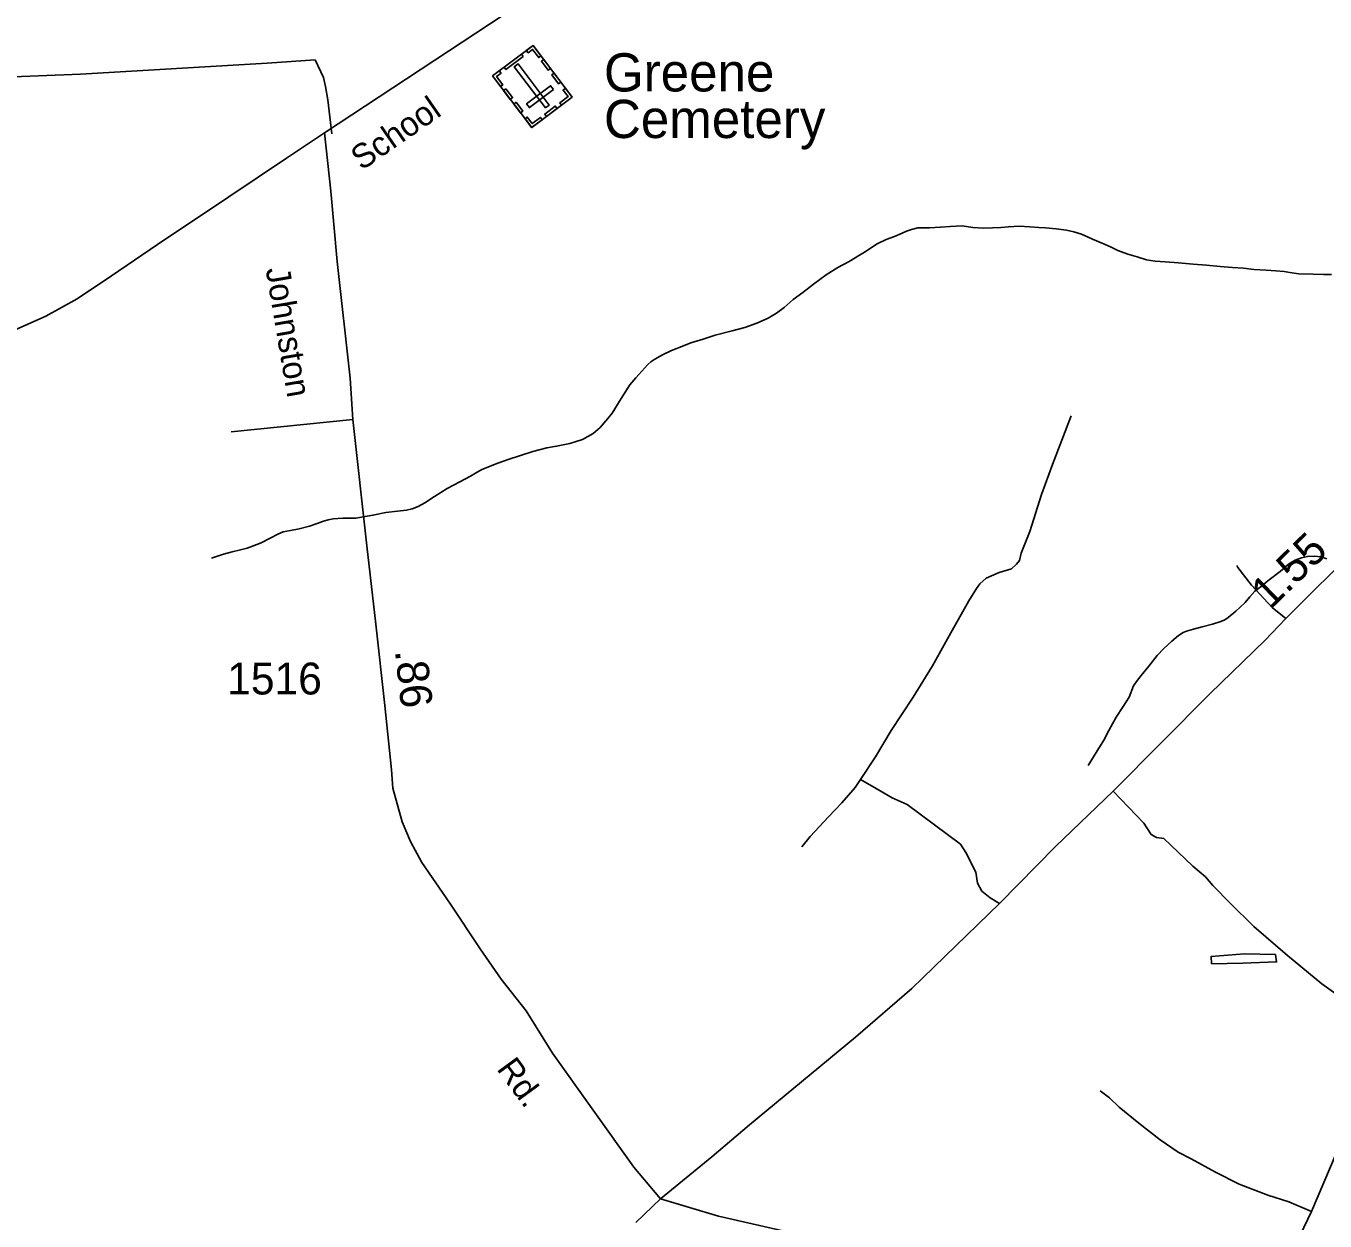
# Model space of a CAD drawing. Extents: x 2220236 to 2384410, y 720751 to 894131.
# Drawn here: x 2356032 to 2361132, y 854872 to 859564 of the extents above; entities that cross this region are included whole.
import ezdxf

# ---------------------------------------------------------------- set-up
doc = ezdxf.new("R2010")
doc.units = 0
for name, color, linetype in [('Exist Cultural Cemetery CELL', 7, 'Continuous'), ('Exist Cultural Cemetery Label', 7, 'Continuous'), ('Exist Hydrographic Creek Single Shore', 7, 'Continuous'), ('Exist Hydrographic Misc Water Feature', 7, 'Continuous'), ('Exist Hydrographic Pond Under 1500 Sq Ft', 7, 'Continuous'), ('Exist Road Non-System Type 51', 7, 'Continuous'), ('Exist Road Secondary Mileage Hundredths English Label', 7, 'Continuous'), ('Exist Road Secondary Type 41 Attributed', 7, 'Continuous'), ('Exist Road Secondary Type 51 Attributed', 7, 'Continuous'), ('Exist Road Secondary Type 51 Label', 7, 'Continuous'), ('Exist Road Secondary Type 51 Number Label', 7, 'Continuous')]:
    doc.layers.add(name, color=color, linetype=linetype)

msp = doc.modelspace()

# ---------------------------------------------------------------- linework, layer by layer
at = {"layer": 'Exist Cultural Cemetery CELL'}
for points in [[(2358176.4, 859285.3), (2358017.6, 859165.3), (2357864, 859368.4), (2358022.9, 859488.4)], [(2357996.5, 859468.5), (2358003.4, 859459.3), (2358021, 859472.6), (2358045.3, 859440.3), (2358054.2, 859447), (2358022.9, 859488.4)], [(2357983.9, 859444.6), (2357916.2, 859393.5), (2357909.4, 859402.6), (2357977.1, 859453.7)], [(2358071.7, 859242.9), (2358086.6, 859254.2), (2357964.4, 859416), (2357949.5, 859404.7)], [(2358065.1, 859432.7), (2358091.2, 859398.1), (2358082.1, 859391.2), (2358056, 859425.8)], [(2357890.5, 859388.4), (2357897.4, 859379.2), (2357879.8, 859366), (2357904.2, 859333.7), (2357895.3, 859327), (2357864, 859368.4)], [(2358105.6, 859379), (2358131.7, 859344.5), (2358122.6, 859337.6), (2358096.5, 859372.2)], [(2357916.7, 859317.6), (2357942.8, 859283.1), (2357933.7, 859276.2), (2357907.6, 859310.7)], [(2358102.8, 859315), (2358091.5, 859329.9), (2357997.6, 859258.9), (2358008.9, 859244)], [(2358150.3, 859319.9), (2358141.2, 859313), (2358160.6, 859287.3), (2358128.3, 859262.9), (2358135, 859254), (2358176.4, 859285.3)], [(2357956.4, 859265), (2357982.5, 859230.4), (2357973.4, 859223.6), (2357947.3, 859258.1)], [(2358117.3, 859240.7), (2358075.9, 859209.4), (2358069.1, 859218.5), (2358110.4, 859249.8)], [(2357991.4, 859199.8), (2358000.4, 859206.7), (2358019.8, 859181), (2358052.2, 859205.4), (2358058.9, 859196.6), (2358017.5, 859165.3)]]:
    msp.add_lwpolyline(points, close=True, dxfattribs=at)
at = {"layer": 'Exist Hydrographic Creek Single Shore'}
for points in [[(2356760.7, 857474.3), (2356808.3, 857491), (2356842.4, 857499.6), (2356874.2, 857507.5), (2356900.2, 857514.4), (2356922.2, 857522.5), (2356955.8, 857534.8), (2356991.5, 857553.3), (2357021.4, 857569.3), (2357042.3, 857578.3), (2357071.3, 857583.8), (2357105.2, 857590.7), (2357145.2, 857600.6), (2357174.9, 857611), (2357196.9, 857618.5), (2357218.9, 857625.9), (2357238.8, 857630), (2357276.8, 857632.2), (2357326.7, 857632.6), (2357394.5, 857643.6), (2357445.6, 857653.9), (2357490.3, 857659), (2357526.3, 857663.8), (2357548.4, 857668), (2357572.3, 857678.1), (2357598, 857692.3), (2357635.7, 857716.8), (2357685.2, 857749), (2357735.1, 857774.1), (2357776.8, 857796.4), (2357796.7, 857808.7), (2357822.4, 857822.9), (2357884.1, 857847.4), (2357924.8, 857862.2), (2357969.8, 857876.6), (2358021.7, 857893.4), (2358077.5, 857907.9), (2358115.3, 857914.3), (2358167.4, 857925.7), (2358217, 857941.5), (2358258.7, 857964.5), (2358286.3, 857988.6), (2358316.1, 858022.7), (2358333.9, 858044.7), (2358369.3, 858101.3), (2358402.5, 858155.8), (2358426.4, 858182.4), (2358449.9, 858208.7), (2358473.4, 858235.2), (2358485.5, 858245.6), (2358501.4, 858256.7), (2358531, 858273.7), (2358567, 858289.9), (2358606.7, 858306.3), (2358642.6, 858320.9), (2358690.3, 858335), (2358738.2, 858350.1), (2358804.2, 858366.9), (2358853.8, 858381.1), (2358901.7, 858397.8), (2358945.5, 858417), (2358979.2, 858437.1), (2359008.8, 858459), (2359044.6, 858490), (2359082.2, 858518.4), (2359123.9, 858550.7), (2359173.3, 858587.1), (2359219, 858615.9), (2359264.6, 858640.1), (2359304.3, 858664.7), (2359324.2, 858677), (2359374.1, 858709.3), (2359409.8, 858726.5), (2359441.5, 858738.3), (2359471.5, 858751), (2359489.2, 858759.3), (2359509.3, 858765.7), (2359533.3, 858771.6), (2359579.3, 858771.8), (2359623.1, 858774.6), (2359661.1, 858776.8), (2359707, 858779.7), (2359749.2, 858773.8), (2359793.3, 858770.7), (2359827.1, 858771.4), (2359859.2, 858773.4), (2359889.3, 858775.6), (2359931.2, 858778), (2359973.3, 858776.4), (2360009.2, 858773), (2360035.2, 858771.7), (2360077.3, 858768.5), (2360117.3, 858762.6), (2360145.4, 858756.6), (2360175.7, 858747), (2360201.7, 858735.9), (2360219.8, 858727.4)], [(2360219.8, 858727.4), (2360259.9, 858710.4), (2360290, 858696.8), (2360318.4, 858683.2), (2360358.4, 858669.1), (2360394.7, 858657.5), (2360430.9, 858645.8), (2360464.9, 858640.6), (2360504.7, 858639), (2360556.8, 858633.9), (2360615.1, 858628.7), (2360667.1, 858625.3), (2360721.1, 858619.9), (2360769.2, 858616.3), (2360812, 858613.8), (2360853.2, 858608.9), (2360901.2, 858606), (2360938.4, 858603.5), (2360971.4, 858600.6), (2360993.5, 858596.6), (2361029.5, 858591.5), (2361085.4, 858589.9), (2361125.5, 858588.9), (2361157.6, 858588.5)]]:
    msp.add_lwpolyline(points, dxfattribs=at)
at = {"layer": 'Exist Hydrographic Misc Water Feature'}
msp.add_lwpolyline([(2360202.6, 856661.5), (2360234, 856712.1), (2360263.5, 856759.9), (2360283, 856798.4), (2360312.3, 856850.5), (2360339.8, 856892.6), (2360363.3, 856929.1), (2360380.8, 856974.1), (2360392.6, 856991), (2360410.4, 857013.7), (2360440, 857050.4), (2360473.4, 857092.7), (2360499.2, 857120.7), (2360530.9, 857149.3), (2360556.5, 857171.6), (2360575.4, 857182.9), (2360588.3, 857188.4), (2360616.2, 857196.1), (2360650, 857205), (2360690, 857215.5), (2360723.7, 857226.1), (2360738.5, 857233.2), (2360751.6, 857242), (2360781.4, 857266.2), (2360799.1, 857282.3), (2360819.1, 857300.5), (2360836.5, 857323.2), (2360856.3, 857345.4), (2360882.1, 857365.5), (2360907.8, 857386.2), (2360955.6, 857422.6), (2360989.2, 857450.9), (2361014.8, 857466.7), (2361039.4, 857476), (2361062.8, 857481.8), (2361089.3, 857482.9), (2361117, 857480.1), (2361138.7, 857471.8)], dxfattribs=at)
at = {"layer": 'Exist Hydrographic Pond Under 1500 Sq Ft'}
msp.add_lwpolyline([(2360686, 855882.7), (2360810, 855884.5), (2360941.8, 855889.9), (2360937.6, 855918.6), (2360815.4, 855920.9), (2360685.5, 855911.6), (2360686, 855882.7)], dxfattribs=at)
at = {"layer": 'Exist Road Non-System Type 51'}
msp.add_line((2357315.4, 858019.3), (2356838.3, 857970.9), dxfattribs=at)
for points in [[(2357232.9, 859140.9), (2357217.5, 859274.7), (2357208.7, 859326.6), (2357200.3, 859362.4), (2357167.4, 859432.1), (2356979.7, 859417.9), (2356246.5, 859375.1), (2355848.7, 859360.2), (2355768.9, 859355.4), (2355746.8, 859357), (2355708.8, 859362.7)], [(2360135.3, 858034.2), (2360061.7, 857843.3), (2360019.1, 857724.9), (2359972.8, 857580.3), (2359939.9, 857494), (2359932.2, 857465.8), (2359920.4, 857451.8), (2359900.7, 857433.5), (2359852.9, 857419), (2359801.2, 857396.3), (2359777.3, 857374.1), (2359763.6, 857355.9), (2359734.2, 857307.5), (2359656, 857170.6), (2359591.4, 857051.9), (2359514.8, 856928.9), (2359428.5, 856798), (2359367.7, 856695.4), (2359308.2, 856605.8)], [(2360785.9, 857445.9), (2360790, 857438.2), (2360843.1, 857368.6), (2360924.9, 857280.7), (2360978, 857237.7)], [(2359308.2, 856605.8), (2359287.2, 856574.5), (2359235.8, 856513.7), (2359182.6, 856459.2), (2359111.5, 856382.4), (2359078, 856342)], [(2359308.2, 856605.8), (2359369.5, 856571), (2359432.9, 856534.2), (2359492.2, 856507.6), (2359701.7, 856351.5), (2359722, 856319.7), (2359761.9, 856241.8), (2359768.1, 856198.8), (2359784.4, 856168.1), (2359817.1, 856141.5), (2359853.9, 856119)], [(2361409.4, 855569.1), (2361322.3, 855658.8), (2361119.2, 855804), (2360984.6, 855914.8), (2360852.7, 856028.3), (2360760.3, 856120.7), (2360691.8, 856189.3), (2360662.7, 856223.7), (2360612.6, 856265.9), (2360498.7, 856373.7), (2360470.1, 856377.8), (2360449.7, 856390), (2360421.1, 856435), (2360300.5, 856559.8)], [(2361499.2, 855705.9), (2361394.9, 855528), (2361323.4, 855425.8), (2361282.5, 855358.3), (2361176.3, 855137.4), (2361078.6, 854910.3)], [(2361078.6, 854910.3), (2360990.3, 854947.3), (2360907.9, 854974.4), (2360795.3, 855017), (2360702.8, 855063.8), (2360606.2, 855116.7), (2360555.9, 855142.1), (2360485.5, 855191.2), (2360400.6, 855256.2), (2360323.9, 855319.3), (2360285.4, 855356.7), (2360249.1, 855384.2)], [(2361078.6, 854910.3), (2360899.3, 854535.1), (2360838, 854406.3)]]:
    msp.add_lwpolyline(points, dxfattribs=at)
at = {"layer": 'Exist Road Secondary Type 41 Attributed'}
msp.add_lwpolyline([(2357204, 859144.5), (2357055.4, 859045.7), (2356828.1, 858894), (2356548.6, 858706.8), (2356368.7, 858583.6), (2356233, 858493.1), (2356109.9, 858425.7), (2355954.8, 858355.9), (2355757.8, 858271.6), (2355376.4, 858121.6), (2354804.6, 857894.3), (2354592.6, 857806.5), (2354267.4, 857677.8), (2353998.2, 857567.2), (2353728.1, 857463.5), (2353543.6, 857393.2)], dxfattribs=at)
at = {"layer": 'Exist Road Secondary Type 51 Attributed'}
for points in [[(2361338.5, 861941.9), (2360826.5, 861589.3), (2360247.6, 861195.2), (2360115.1, 861113.2), (2359515.5, 860707.9), (2358831.2, 860243.7), (2358648.7, 860115.6), (2358311.7, 859883.7), (2358075.8, 859727), (2357905.2, 859607), (2357204, 859144.5)], [(2357204, 859144.5), (2357229.2, 858915.3), (2357254.4, 858639.8), (2357304.9, 858181.3), (2357315.4, 858019.3), (2357370.3, 857523.2), (2357405.8, 857215.9), (2357441.5, 856896.2), (2357466.7, 856643.8), (2357473, 856572.3), (2357508.8, 856439.8), (2357542.4, 856361.9), (2357586.5, 856279.9), (2357695.8, 856120.1), (2357815.6, 855941.3), (2357897.6, 855821.4), (2357996.1, 855697.1), (2358099.3, 855531.1), (2358418.1, 855083.2), (2358522.8, 854959.7)], [(2358522.8, 854959.7), (2358724.8, 855124), (2358873.1, 855249.8), (2359288.8, 855594.5), (2359509.5, 855784.7), (2359683.2, 855952.4), (2359853.9, 856119), (2360073.6, 856343), (2360300.5, 856559.8), (2360681.7, 856943.2), (2360896.3, 857151.8), (2360978, 857237.7), (2361267.2, 857525.8)], [(2358426, 854866.5), (2358522.8, 854959.7)], [(2358522.8, 854959.7), (2358751.3, 854891), (2359428.8, 854736.5), (2359670, 854681.3), (2359923.4, 854620), (2360388.4, 854512.6), (2360675.5, 854446.1), (2360838, 854406.3), (2361417.4, 854266.2)]]:
    msp.add_lwpolyline(points, dxfattribs=at)

# ---------------------------------------------------------------- texts
at = {"layer": 'Exist Cultural Cemetery Label'}
for s, p in [('Greene ', (2358301.3, 859307.3)), ('Cemetery', (2358301.3, 859124.5))]:
    msp.add_text(s, height=150, dxfattribs=at).set_placement(p)
at = {"layer": 'Exist Road Secondary Mileage Hundredths English Label'}
for s, rotation, p in [('1.55', 44.3783, (2360916.5, 857269.6)), ('.86', 276.3775, (2357480.3, 857112.2))]:
    msp.add_text(s, height=125, rotation=rotation, dxfattribs=at).set_placement(p)
at = {"layer": 'Exist Road Secondary Type 51 Label'}
for s, rotation, p in [('School', 34.7704, (2357350.3, 858994.8)), ('Johnston', 279.6398, (2356972.9, 858609.8)), ('Rd.', 306.2866, (2357877.5, 855469.3))]:
    msp.add_text(s, height=95, rotation=rotation, dxfattribs=at).set_placement(p)
at = {"layer": 'Exist Road Secondary Type 51 Number Label'}
msp.add_text('1516', height=125, dxfattribs=at).set_placement((2356822.1, 856939.8))

doc.saveas('drawing.dxf')
